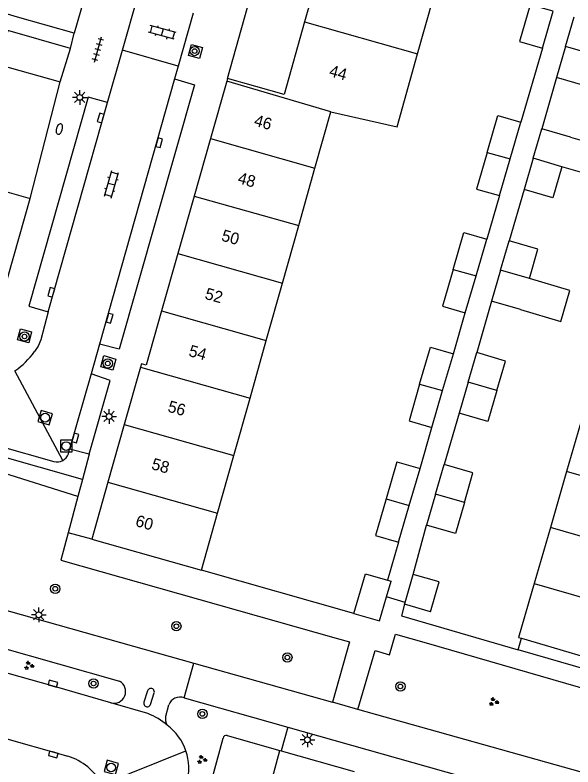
# Model space of a CAD drawing. Extents: x 132994 to 136000, y 393499 to 395512.
# Drawn here: x 134279.1 to 134327, y 394556.7 to 394621.1 of the extents above; entities that cross this region are included whole.
import ezdxf

# ---------------------------------------------------------------- set-up
doc = ezdxf.new("R2010")
doc.units = 0
for name, color, linetype in [('gg-afsc-erfafscheiding', 7, 'Continuous'), ('gg-afsc-muur', 7, 'Continuous'), ('gg-anno-huisnummerreeks BGT', 7, 'Continuous'), ('gg-bbg-bijgebouw', 7, 'Continuous'), ('gg-bbg-gedigitaliseerde bebouwing', 7, 'Continuous'), ('gg-bbg-gedigitaliseerde bijgebouw', 7, 'Continuous'), ('gg-bbg-hoofdgebouw', 7, 'Continuous'), ('gg-bbg-tussenscheiding', 7, 'Continuous'), ('gg-knt-verharding', 7, 'Continuous'), ('gg-knt-verharding nz', 7, 'Continuous'), ('gt-grn-groengrens', 7, 'Continuous'), ('gt-grn-weggrens', 7, 'Continuous'), ('gt-symb-boom', 7, 'Continuous'), ('gt-symb-brandkraan', 7, 'Continuous'), ('gt-symb-groenvak', 7, 'Continuous'), ('gt-symb-klinker verharding', 7, 'Continuous'), ('gt-symb-kolk', 7, 'Continuous'), ('gt-symb-lichtmast', 7, 'Continuous'), ('gt-symb-rioolschacht', 7, 'Continuous'), ('gt-symb-tegel verharding', 7, 'Continuous')]:
    doc.layers.add(name, color=color, linetype=linetype)

# ---------------------------------------------------------------- blocks, each defined once
blk = doc.blocks.new('gt0-BOOM')
at = {"layer": 'gt-symb-boom'}
for radius in [0.4, 0.2]:
    blk.add_circle((0, 0), radius, dxfattribs=at)
blk = doc.blocks.new('gt0-LMAST')
at = {"layer": 'gt-symb-lichtmast'}
for p, q in [((-0.182, 0.173), (-0.447, 0.438)), ((-0.005, 0.246), (-0.005, 0.621)), ((0.172, 0.173), (0.437, 0.438)), ((-0.255, -0.004), (-0.63, -0.004)), ((-0.182, -0.181), (-0.447, -0.446)), ((-0.005, -0.254), (-0.005, -0.629)), ((0.437, -0.446), (0.172, -0.181)), ((0.245, -0.004), (0.62, -0.004))]:
    blk.add_line(p, q, dxfattribs=at)
blk.add_circle((-0.005, -0.004), 0.25, dxfattribs=at)
blk = doc.blocks.new('gt0-TEG1')
at = {"layer": 'gt-symb-tegel verharding'}
for p, q in [((-1.125, 0), (1.125, 0)), ((-0.9, -0.25), (-0.9, 0.25)), ((-0.45, -0.25), (-0.45, 0.25)), ((0, -0.25), (0, 0.25)), ((0.45, -0.25), (0.45, 0.25)), ((0.9, -0.25), (0.9, 0.25))]:
    blk.add_line(p, q, dxfattribs=at)
blk = doc.blocks.new('gt0-KL1')
at = {"layer": 'gt-symb-klinker verharding'}
for p, q in [((-1.15, 0.3), (1.15, 0.3)), ((-1, -0.3), (-1, 0.3)), ((-0.5, 0.3), (-0.5, 0.45)), ((0, -0.3), (0, 0.3)), ((0.5, 0.3), (0.5, 0.45)), ((1, -0.3), (1, 0.3)), ((-1.15, -0.3), (1.15, -0.3)), ((-0.5, -0.45), (-0.5, -0.3)), ((0.5, -0.45), (0.5, -0.3))]:
    blk.add_line(p, q, dxfattribs=at)
blk = doc.blocks.new('gt0-KOLK')
at = {"layer": 'gt-symb-kolk'}
blk.add_lwpolyline([(0, 0), (0.375, 0), (0.375, 0.4), (-0.375, 0.4), (-0.375, 0), (0, 0)], dxfattribs=at)
blk = doc.blocks.new('gt0-BR')
at = {"layer": 'gt-symb-brandkraan'}
for centre, radius, start, end in [((-0.244, 0), 0.206, 107.56694, 252.43307), ((0.599, -2.664), 3, 106.89205, 107.56694), ((0, -0.691), 0.938, 73.10799, 106.89205), ((-0.599, -2.664), 3, 72.43309, 73.10799), ((0.244, 0), 0.206, 287.56695, 72.43309), ((0.599, 2.664), 3, 252.43307, 253.10797), ((0, 0.691), 0.938, 253.10797, 286.89206), ((-0.599, 2.664), 3, 286.89206, 287.56695)]:
    blk.add_arc(centre, radius, start, end, dxfattribs=at)
blk = doc.blocks.new('gt0-RS')
at = {"layer": 'gt-symb-rioolschacht'}
blk.add_lwpolyline([(-0.5, -0.5), (0.5, -0.5), (0.5, 0.5), (-0.5, 0.5)], close=True, dxfattribs=at)
blk.add_circle((0, 0), 0.375, dxfattribs=at)
blk = doc.blocks.new('gt0-GRVAK')
at = {"layer": 'gt-symb-groenvak'}
for p, q in [((-0.11, 0.189), (-0.228, 0.24)), ((-0.182, 0.153), (0.088, 0.153)), ((-0.091, 0.211), (-0.156, 0.322)), ((-0.047, 0.214), (-0.047, 0.393)), ((-0.004, 0.211), (0.061, 0.322)), ((0.015, 0.189), (0.133, 0.24)), ((0.262, -0.052), (0.197, 0.059)), ((0.305, -0.049), (0.305, 0.13)), ((0.349, -0.052), (0.414, 0.059)), ((-0.245, -0.228), (-0.363, -0.177)), ((-0.318, -0.264), (-0.047, -0.264)), ((-0.226, -0.206), (-0.291, -0.095)), ((-0.183, -0.203), (-0.183, -0.024)), ((-0.139, -0.206), (-0.074, -0.095)), ((-0.12, -0.228), (-0.002, -0.177)), ((0.243, -0.074), (0.125, -0.023)), ((0.17, -0.11), (0.441, -0.11)), ((0.368, -0.074), (0.486, -0.023))]:
    blk.add_line(p, q, dxfattribs=at)

msp = doc.modelspace()

# ---------------------------------------------------------------- linework, layer by layer
at = {"layer": 'gg-afsc-erfafscheiding'}
for p, q in [((134279.332, 394620.962), (134256.541, 394627.454)), ((134324.334, 394618.308), (134322.486, 394611.965)), ((134325.547, 394615.794), (134324.278, 394611.395)), ((134322.765, 394606.203), (134321.496, 394601.804)), ((134320.65, 394605.661), (134319.566, 394601.938)), ((134319.984, 394596.612), (134318.715, 394592.213)), ((134316.703, 394592.109), (134317.73, 394595.635)), ((134317.203, 394587.021), (134315.925, 394582.633)), ((134313.854, 394582.276), (134314.867, 394585.805)), ((134313.271, 394573.218), (134314.412, 394577.441)), ((134312.005, 394575.976), (134311.058, 394572.722)), ((134312.574, 394570.816), (134310.972, 394571.281)), ((134322.25, 394566.76), (134322.533, 394567.739)), ((134332.504, 394563.784), (134322.25, 394566.76))]:
    msp.add_line(p, q, dxfattribs=at)
msp.add_lwpolyline([(134312.527, 394570.654), (134312.248, 394569.657), (134322.25, 394566.76)], dxfattribs=at)
at = {"layer": 'gg-afsc-muur'}
for p, q in [((134280.41, 394605.426), (134282.992, 394615.41)), ((134308.174, 394569.854), (134295.105, 394573.578))]:
    msp.add_line(p, q, dxfattribs=at)
at = {"layer": 'gg-bbg-bijgebouw'}
for p, q in [((134283.884, 394618.276), (134278.5, 394619.797)), ((134282.992, 394615.41), (134283.884, 394618.276)), ((134312.574, 394570.816), (134313.271, 394573.218)), ((134310.972, 394571.281), (134311.369, 394572.632)), ((134312.527, 394570.654), (134312.574, 394570.816)), ((134314.732, 394570.014), (134312.527, 394570.654))]:
    msp.add_line(p, q, dxfattribs=at)
for points in [[(134278.5, 394619.797), (134277.684, 394616.91), (134282.992, 394615.41)], [(134308.174, 394569.854), (134310.368, 394569.223), (134310.972, 394571.281)]]:
    msp.add_lwpolyline(points, dxfattribs=at)
at = {"layer": 'gg-bbg-gedigitaliseerde bebouwing'}
for p, q in [((134304.835, 394608.018), (134306.196, 394612.836)), ((134306.196, 394612.836), (134311.877, 394611.557)), ((134303.443, 394603.092), (134304.835, 394608.018)), ((134302.052, 394598.167), (134303.443, 394603.092)), ((134300.66, 394593.24), (134302.052, 394598.167)), ((134299.268, 394588.314), (134300.66, 394593.24)), ((134297.877, 394583.388), (134299.268, 394588.314)), ((134296.485, 394578.462), (134297.877, 394583.388)), ((134295.105, 394573.578), (134296.485, 394578.462))]:
    msp.add_line(p, q, dxfattribs=at)
at = {"layer": 'gg-bbg-gedigitaliseerde bijgebouw'}
for p, q in [((134326.321, 394618.452), (134327.059, 394620.986)), ((134326.321, 394618.452), (134325.547, 394615.794)), ((134321.568, 394608.813), (134322.486, 394611.965)), ((134323.539, 394608.86), (134324.278, 394611.395)), ((134326.74, 394610.677), (134324.278, 394611.395)), ((134320.65, 394605.661), (134321.568, 394608.813)), ((134323.539, 394608.86), (134322.765, 394606.203)), ((134318.648, 394598.786), (134319.566, 394601.938)), ((134320.758, 394599.269), (134321.496, 394601.804)), ((134317.73, 394595.635), (134318.648, 394598.786)), ((134320.758, 394599.269), (134319.984, 394596.612)), ((134322.447, 394595.895), (134319.984, 394596.612)), ((134315.785, 394588.957), (134316.703, 394592.109)), ((134317.977, 394589.678), (134318.715, 394592.213)), ((134317.977, 394589.678), (134317.203, 394587.021)), ((134314.867, 394585.805), (134315.785, 394588.957)), ((134311.869, 394582.851), (134310.951, 394579.686)), ((134311.869, 394582.851), (134313.854, 394582.276)), ((134312.923, 394579.128), (134313.854, 394582.276)), ((134315.186, 394580.098), (134315.925, 394582.633)), ((134315.186, 394580.098), (134314.412, 394577.441)), ((134312.005, 394575.976), (134312.923, 394579.128)), ((134311.058, 394572.722), (134311.369, 394572.632))]:
    msp.add_line(p, q, dxfattribs=at)
for points in [[(134323.28, 394622.02), (134322.368, 394618.878), (134324.334, 394618.308)], [(134324.334, 394618.308), (134325.252, 394621.46), (134323.28, 394622.02)], [(134328.784, 394617.737), (134328.009, 394615.077), (134325.547, 394615.794)], [(134319.596, 394609.371), (134320.515, 394612.537), (134322.486, 394611.965)], [(134326.74, 394610.677), (134328.736, 394610.095), (134327.997, 394607.563), (134326.003, 394608.145)], [(134319.596, 394609.371), (134318.685, 394606.231), (134320.65, 394605.661)], [(134326.003, 394608.145), (134325.228, 394605.486), (134322.765, 394606.203)], [(134316.676, 394599.345), (134317.595, 394602.51), (134319.566, 394601.938)], [(134323.222, 394598.555), (134323.959, 394601.086), (134321.496, 394601.804)], [(134316.676, 394599.345), (134315.765, 394596.205), (134317.73, 394595.635)], [(134322.447, 394595.895), (134325.913, 394594.886), (134326.687, 394597.546), (134323.222, 394598.555)], [(134313.814, 394589.515), (134314.732, 394592.681), (134316.703, 394592.109)], [(134320.441, 394588.964), (134321.178, 394591.495), (134318.715, 394592.213)], [(134313.814, 394589.515), (134312.902, 394586.375), (134314.867, 394585.805)], [(134320.441, 394588.964), (134319.666, 394586.304), (134317.203, 394587.021)], [(134317.65, 394579.383), (134318.387, 394581.915), (134315.925, 394582.633)], [(134310.951, 394579.686), (134310.04, 394576.546), (134312.005, 394575.976)], [(134317.65, 394579.383), (134316.875, 394576.724), (134314.412, 394577.441)], [(134308.174, 394569.854), (134309.165, 394573.272), (134311.058, 394572.722)], [(134314.732, 394570.014), (134315.478, 394572.575), (134313.271, 394573.218)]]:
    msp.add_lwpolyline(points, dxfattribs=at)
at = {"layer": 'gg-bbg-hoofdgebouw'}
for p, q in [((134305.764, 394626.994), (134303.943, 394620.55)), ((134313.641, 394617.803), (134315.461, 394624.244)), ((134311.877, 394611.557), (134313.641, 394617.803)), ((134297.335, 394615.688), (134297.276, 394615.481)), ((134297.276, 394615.481), (134295.878, 394610.556)), ((134295.878, 394610.556), (134294.48, 394605.631)), ((134275.078, 394606.945), (134280.41, 394605.426)), ((134294.48, 394605.631), (134293.082, 394600.707)), ((134293.082, 394600.707), (134291.684, 394595.783)), ((134289.872, 394590.977), (134288.479, 394586.05)), ((134327.805, 394586.829), (134326.415, 394582.034)), ((134288.479, 394586.05), (134287.086, 394581.124)), ((134326.415, 394582.034), (134325.024, 394577.238)), ((134287.086, 394581.124), (134285.703, 394576.232)), ((134325.024, 394577.238), (134323.633, 394572.441)), ((134285.703, 394576.232), (134295.105, 394573.578))]:
    msp.add_line(p, q, dxfattribs=at)
for points in [[(134303.943, 394620.55), (134302.186, 394614.329), (134297.335, 394615.688)], [(134277.881, 394597.1), (134278.047, 394597.053), (134280.41, 394605.426)], [(134291.684, 394595.783), (134290.367, 394591.146), (134289.954, 394591.267), (134289.872, 394590.977)], [(134323.633, 394572.441), (134322.29, 394567.81), (134322.533, 394567.739)], [(134322.533, 394567.739), (134331.43, 394565.13), (134332.78, 394569.78), (134331.88, 394570.05)]]:
    msp.add_lwpolyline(points, dxfattribs=at)
at = {"layer": 'gg-bbg-tussenscheiding'}
for p, q in [((134303.943, 394620.55), (134313.641, 394617.803)), ((134328.784, 394617.737), (134326.321, 394618.452)), ((134306.196, 394612.836), (134297.276, 394615.481)), ((134295.878, 394610.556), (134304.835, 394608.018)), ((134319.596, 394609.371), (134321.568, 394608.813)), ((134326.003, 394608.145), (134323.539, 394608.86)), ((134294.48, 394605.631), (134303.443, 394603.092)), ((134293.082, 394600.707), (134302.052, 394598.167)), ((134316.676, 394599.345), (134318.648, 394598.786)), ((134323.222, 394598.555), (134320.758, 394599.269)), ((134291.684, 394595.783), (134300.66, 394593.24)), ((134289.872, 394590.977), (134299.268, 394588.314)), ((134313.814, 394589.515), (134315.785, 394588.957)), ((134320.441, 394588.964), (134317.977, 394589.678)), ((134288.479, 394586.05), (134297.877, 394583.388)), ((134334.664, 394579.64), (134326.415, 394582.034)), ((134287.086, 394581.124), (134296.485, 394578.462)), ((134317.65, 394579.383), (134315.186, 394580.098)), ((134310.951, 394579.686), (134312.923, 394579.128)), ((134333.272, 394574.845), (134325.024, 394577.238)), ((134323.633, 394572.441), (134331.88, 394570.05))]:
    msp.add_line(p, q, dxfattribs=at)
at = {"layer": 'gg-knt-verharding'}
for p, q in [((134302.704, 394685.126), (134284.201, 394619.575)), ((134297.335, 394615.688), (134300.884, 394628.331)), ((134288.331, 394618.115), (134289.624, 394622.664)), ((134284.201, 394619.575), (134279.332, 394620.962)), ((134294.406, 394621.285), (134293.109, 394616.756)), ((134287.063, 394613.655), (134288.331, 394618.115)), ((134293.109, 394616.756), (134288.331, 394618.115)), ((134293.109, 394616.756), (134292.802, 394615.684)), ((134286.37, 394592.94), (134285.662, 394590.395)), ((134276.624, 394584.522), (134282.454, 394582.89)), ((134283.696, 394583.552), (134283.793, 394583.954)), ((134285.468, 394583.524), (134283.793, 394583.954)), ((134285.468, 394583.524), (134284.896, 394581.35)), ((134238.014, 394581.5), (134294.457, 394565.613)), ((134284.896, 394581.35), (134284.512, 394579.895)), ((134284.512, 394579.895), (134283.688, 394576.763)), ((134237.139, 394578.448), (134288.083, 394564.071)), ((134314.362, 394567.347), (134332.053, 394562.232)), ((134294.457, 394565.613), (134306.35, 394562.266)), ((134262.645, 394563.541), (134283.635, 394557.65)), ((134290.474, 394563.227), (134290.179, 394562.282)), ((134290.738, 394562.08), (134291.055, 394563.057)), ((134290.517, 394561.286), (134287.346, 394562.198)), ((134292.037, 394561.064), (134292.319, 394562.026)), ((134293.618, 394562.65), (134302.518, 394560.131)), ((134308.527, 394561.653), (134306.35, 394562.266)), ((134330.5, 394555.469), (134308.527, 394561.653)), ((134302.518, 394560.131), (134301.94, 394558.091)), ((134302.518, 394560.131), (134323.41, 394554.241)), ((134294.454, 394550.019), (134296.957, 394559.194)), ((134297.312, 394559.401), (134301.815, 394558.126)), ((134301.815, 394558.126), (134301.94, 394558.091)), ((134301.94, 394558.091), (134308.189, 394556.322))]:
    msp.add_line(p, q, dxfattribs=at)
for points in [[(134294.932, 394617.405), (134293.987, 394617.677), (134294.248, 394618.619), (134295.196, 394618.356), (134294.932, 394617.405)], [(134292.802, 394615.684), (134294.496, 394615.167), (134288.042, 394592.496), (134286.37, 394592.94)], [(134287.063, 394613.655), (134285.404, 394614.086), (134280.315, 394596.206), (134281.976, 394595.718)], [(134281.976, 394595.718), (134281.323, 394593.316), (134281.114, 394592.778), (134280.795, 394592.297)], [(134280.299, 394593.054), (134279.338, 394593.309), (134279.589, 394594.259), (134280.54, 394593.985), (134280.299, 394593.054)], [(134286.486, 394591.007), (134286.734, 394591.957), (134287.76, 394591.667), (134287.493, 394590.725), (134286.486, 394591.007)], [(134285.468, 394583.524), (134287.267, 394589.825), (134285.662, 394590.395)], [(134284.896, 394581.35), (134277.458, 394583.458), (134277.135, 394582.212)], [(134287.346, 394562.198), (134282.31, 394563.662), (134261.636, 394569.476), (134228.276, 394578.906)], [(134283.688, 394576.763), (134283.045, 394574.42), (134306.649, 394567.75)], [(134308.527, 394561.653), (134309.986, 394566.689), (134311.235, 394566.327), (134311.75, 394568.104), (134314.362, 394567.347)], [(134306.649, 394567.75), (134307.8, 394567.425), (134306.35, 394562.266)]]:
    msp.add_lwpolyline(points, dxfattribs=at)
for centre, radius, start, end in [((134275.206, 394596.355), 6.907, 304.49186, 324.02092), ((134282.739, 394583.852), 1.003, 298.08944, 342.58903), ((134282.738, 394583.853), 1.004, 253.53996, 298.07603), ((134287.588, 394563.184), 1.016, 256.20399, 60.83809), ((134290.765, 394563.144), 0.303, 343.2118, 164.16936), ((134293.272, 394561.706), 1.005, 69.86065, 161.45577), ((134290.454, 394562.168), 0.298, 157.39163, 342.87275), ((134288.402, 394555.905), 5.781, 49.26451, 68.54408), ((134293.022, 394560.837), 1.011, 167.05067, 213.0661), ((134289.425, 394556.611), 4.59, 18.89305, 53.19593), ((134297.228, 394559.137), 0.277, 72.36026, 168.13254), ((134282.064, 394552.718), 5.176, 28.85834, 72.33787), ((134289.415, 394556.609), 4.601, 344.64528, 18.86843)]:
    msp.add_arc(centre, radius, start, end, dxfattribs=at)
at = {"layer": 'gg-knt-verharding nz'}
for p, q in [((134292.802, 394615.684), (134286.37, 394592.94)), ((134281.976, 394595.718), (134287.063, 394613.655)), ((134285.662, 394590.395), (134283.793, 394583.954))]:
    msp.add_line(p, q, dxfattribs=at)
msp.add_lwpolyline([(134299.081, 394548.041), (134300.792, 394554.294), (134301.815, 394558.126)], dxfattribs=at)
at = {"layer": 'gt-grn-groengrens'}
msp.add_line((134284.512, 394579.895), (134277.135, 394582.212), dxfattribs=at)
at = {"layer": 'gt-grn-weggrens'}
for p, q in [((134283.884, 394618.276), (134284.201, 394619.575)), ((134283.211, 394582.967), (134279.117, 394590.662)), ((134285.703, 394576.232), (134283.688, 394576.763)), ((134293.618, 394562.65), (134294.457, 394565.613)), ((134286.598, 394555.216), (134293.768, 394558.097))]:
    msp.add_line(p, q, dxfattribs=at)

# ---------------------------------------------------------------- block references
at = {"layer": 'gt-symb-boom'}
for p in [(134294.522, 394618.053), (134279.932, 394593.596), (134287.076, 394591.284), (134282.566, 394571.986), (134292.952, 394568.77), (134302.47, 394566.106), (134285.854, 394563.866), (134312.164, 394563.621), (134295.184, 394561.26)]:
    msp.add_blockref('gt0-BOOM', p, dxfattribs=at)
at = {"layer": 'gt-symb-brandkraan', "rotation": 73.86579540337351}
msp.add_blockref('gt0-BR', (134282.923, 394611.37), dxfattribs=at)
at = {"layer": 'gt-symb-groenvak'}
for p in [(134280.302, 394565.402), (134320.154, 394562.294), (134295.138, 394557.348)]:
    msp.add_blockref('gt0-GRVAK', p, dxfattribs=at)
at = {"layer": 'gt-symb-klinker verharding'}
for p, rotation in [((134291.742, 394619.645), 164.86552497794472), ((134287.382, 394606.63), 74.156917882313)]:
    msp.add_blockref('gt0-KL1', p, dxfattribs=dict(at, rotation=rotation))
at = {"layer": 'gt-symb-kolk'}
for p, rotation in [((134286.661, 394612.26), 74.156917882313), ((134291.282, 394610.247), -105.60693047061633), ((134282.428, 394597.321), 74.21205294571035), ((134287.037, 394595.218), -105.78794705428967), ((134284.1, 394584.952), -106.02410965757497), ((134282.31, 394563.662), -16.20920513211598), ((134282.45, 394557.98), 164.31952175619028)]:
    msp.add_blockref('gt0-KOLK', p, dxfattribs=dict(at, rotation=rotation))
at = {"layer": 'gt-symb-lichtmast'}
for p in [(134284.674, 394614.083), (134287.194, 394586.747), (134281.162, 394569.757), (134304.195, 394559.051)]:
    msp.add_blockref('gt0-LMAST', p, dxfattribs=at)
at = {"layer": 'gt-symb-rioolschacht'}
for p, rotation in [((134281.709, 394586.641), 73.86579540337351), ((134287.37, 394556.674), -105.16169483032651)]:
    msp.add_blockref('gt0-RS', p, dxfattribs=dict(at, rotation=rotation))
msp.add_blockref('gt0-RS', (134283.51, 394584.208), dxfattribs=at)
at = {"layer": 'gt-symb-tegel verharding', "rotation": 74.21205294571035}
msp.add_blockref('gt0-TEG1', (134286.233, 394618.175), dxfattribs=at)

# ---------------------------------------------------------------- texts
at = {"layer": 'gg-anno-huisnummerreeks BGT'}
for s, p in [('44', (134305.985, 394615.925)), ('46', (134299.545, 394611.674)), ('48', (134298.147, 394606.749)), ('50', (134296.749, 394601.824)), ('52', (134295.332, 394596.834)), ('54', (134293.942, 394591.941)), ('56', (134292.145, 394587.173)), ('58', (134290.752, 394582.247)), ('60', (134289.374, 394577.373))]:
    msp.add_text(s, height=1, rotation=344.2, dxfattribs=at).set_placement(p)

doc.saveas('drawing.dxf')
